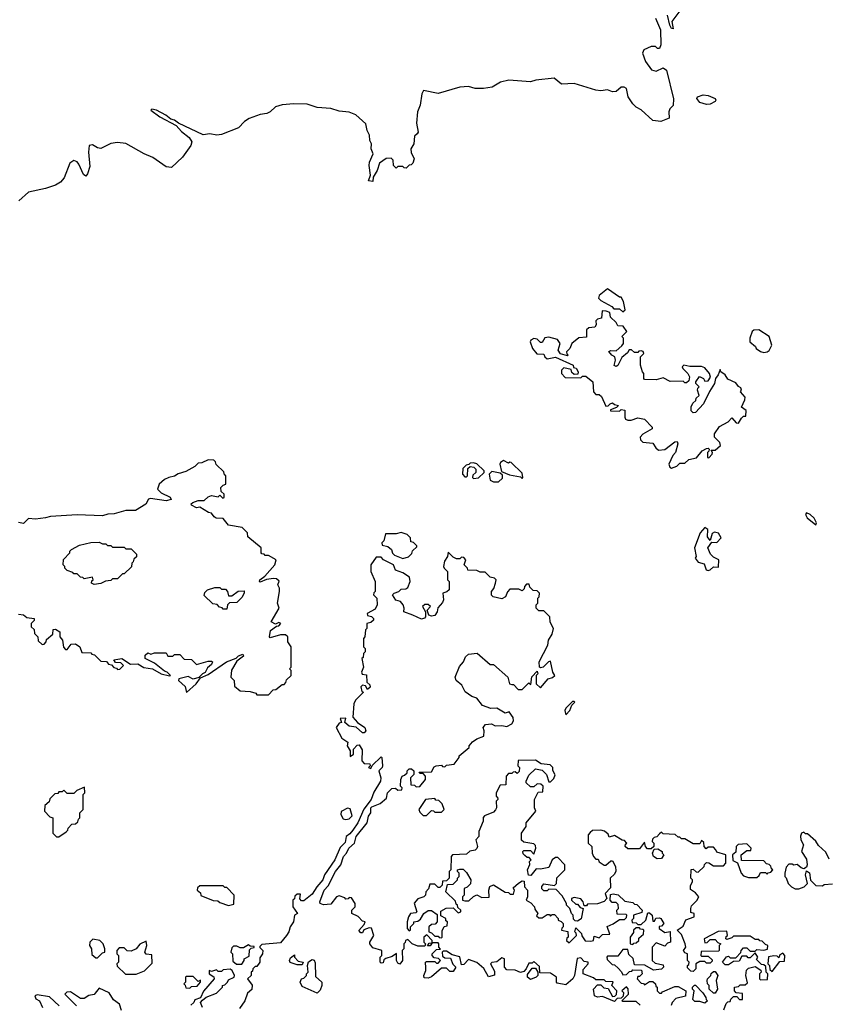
# Model space of a CAD drawing. Extents: x 2293139 to 2515392, y 824115 to 1006937.
# Tile 350 of 417: x 2470282 to 2475088, y 829864 to 835735. Entities that reach past the tile are written whole.
import ezdxf

# ---------------------------------------------------------------- set-up
doc = ezdxf.new("R2010")
doc.units = 0

msp = doc.modelspace()

# ---------------------------------------------------------------- linework, layer by layer
at = {"layer": '0CON10XD'}
for points in [[(2474226.9, 835803.1), (2474168, 835725), (2474175, 835680), (2474165, 835682), (2474155, 835702.5), (2474142.5, 835762.5)], [(2474069.3, 835745), (2474099.7, 835675), (2474101.4, 835585), (2474095, 835563.3), (2474083, 835563), (2474070, 835575), (2474045, 835575.8), (2474000, 835555), (2473992.5, 835535), (2474010, 835485), (2474046.4, 835436.4), (2474075, 835427.5), (2474115, 835447.5), (2474136.7, 835435), (2474176.6, 835263.4), (2474176.4, 835223.6), (2474156.4, 835203.6), (2474149.2, 835185), (2474151.7, 835148.3), (2474101.7, 835128.3), (2474053.9, 835133.9), (2473985, 835197.5), (2473955, 835212.5), (2473935, 835232.5), (2473906.7, 835275), (2473896.7, 835325), (2473883, 835333), (2473865, 835333.3), (2473835, 835306.7), (2473815, 835304), (2473783.6, 835316.4), (2473745, 835310.8), (2473714.5, 835314.5), (2473586.1, 835353.9), (2473510.7, 835350.7), (2473465.9, 835385.9), (2473356.6, 835373.4), (2473325, 835364.5), (2473195.8, 835374.2), (2473147, 835363), (2473096.4, 835333.6), (2473044.5, 835324.5), (2472995.5, 835325.5), (2472955, 835336.9), (2472905, 835333.5), (2472775, 835295.7), (2472688, 835312), (2472677.3, 835292.7), (2472667.5, 835225), (2472651.4, 835185), (2472647, 835117), (2472655.7, 835065), (2472650, 835055), (2472635, 835040), (2472630, 834995), (2472613.3, 834965), (2472613.6, 834943.6), (2472632.5, 834905), (2472625, 834880), (2472615, 834870), (2472601.7, 834868.3), (2472585, 834850), (2472571.7, 834851.7), (2472565, 834860), (2472535, 834860), (2472525, 834850), (2472510, 834865), (2472507, 834897), (2472495, 834910), (2472465, 834907.5), (2472425, 834880), (2472411.2, 834835), (2472387.5, 834795), (2472385, 834770), (2472360, 834775), (2472373, 834807), (2472364, 834865), (2472366.7, 834885), (2472387.5, 834935), (2472376.7, 834965), (2472377.5, 834995), (2472367.5, 835015), (2472366.4, 835046.4), (2472351.2, 835075), (2472343.9, 835113.9), (2472285, 835167.1), (2472245, 835183.5), (2472185, 835188.8), (2472135, 835206.4), (2472055, 835211.1), (2471995, 835230.6), (2471915, 835233.1), (2471845, 835226.9), (2471805, 835216), (2471773.8, 835185), (2471755, 835175.7), (2471715, 835170.6), (2471648.8, 835145), (2471622.2, 835127.8), (2471585, 835090.6), (2471485, 835050), (2471457, 835047), (2471415, 835053.8), (2471375, 835048.6), (2471227.1, 835117.1), (2471205, 835136.4), (2471182.1, 835142.1), (2471153.3, 835165), (2471096.7, 835195), (2471068.3, 835201.7), (2471063.3, 835195), (2471116.7, 835155), (2471214.6, 835104.6), (2471245, 835069.2), (2471292.1, 835032.1), (2471307.3, 835007.3), (2471301.9, 834985), (2471252.5, 834915), (2471185.8, 834854.2), (2471155, 834857.1), (2471075, 834913.1), (2471024.2, 834934.2), (2470915, 834997.1), (2470865, 835002.9), (2470823.8, 834996.2), (2470765, 834966.7), (2470745, 834970), (2470715, 834988.1), (2470696.1, 834983.9), (2470691.2, 834945), (2470699.6, 834860.4), (2470686.7, 834815), (2470675, 834802.5), (2470662.3, 834812.3), (2470635, 834873.3), (2470625, 834886.7), (2470605, 834896), (2470580.3, 834879.7), (2470547.2, 834792.8), (2470525, 834767.1), (2470495, 834748.1), (2470435, 834728.1), (2470334.1, 834705.9), (2470276.7, 834655)], [(2474375, 835230), (2474335, 835241.2), (2474316.2, 835265), (2474320, 835275), (2474355, 835287.1), (2474385, 835282.5), (2474425.7, 835265.7), (2474430, 835255), (2474425, 835247.5), (2474395, 835231.2), (2474375, 835230)], [(2473875, 833992.5), (2473890, 834005), (2473880, 834055), (2473865, 834080), (2473855, 834080), (2473785, 834130), (2473735, 834090), (2473730, 834075), (2473745, 834060), (2473810, 834025), (2473821.7, 834011.7), (2473855, 834010), (2473875, 833992.5)], [(2474165, 833060), (2474197, 833073), (2474215, 833090), (2474245, 833090), (2474268.3, 833111.7), (2474315, 833122.5), (2474347.5, 833165), (2474375, 833177.5), (2474385, 833180), (2474390, 833175), (2474388.3, 833161.7), (2474380, 833155), (2474380, 833125), (2474388.3, 833121.7), (2474407.5, 833145), (2474410, 833155), (2474401.7, 833168.3), (2474425, 833167.5), (2474456.7, 833195), (2474453, 833213), (2474422.5, 833245), (2474422.5, 833265), (2474451.7, 833308.3), (2474503.8, 833336.2), (2474525, 833360), (2474551.7, 833331.7), (2474565, 833330), (2474581.7, 833358.3), (2474595, 833370), (2474608.3, 833371.7), (2474610, 833405), (2474582.5, 833425), (2474602.3, 833467.7), (2474603.8, 833485), (2474577.5, 833515), (2474582.5, 833525), (2474579.3, 833539.3), (2474565, 833547.5), (2474549.2, 833569.2), (2474500.7, 833590.7), (2474485, 833617.5), (2474460, 833635), (2474455, 833650), (2474443.3, 833616.7), (2474427.5, 833595), (2474422.5, 833565), (2474391.7, 833518.3), (2474356.2, 833445), (2474308.3, 833391.7), (2474295, 833390), (2474283, 833403), (2474283.3, 833426.7), (2474291.7, 833448.3), (2474310, 833465), (2474311.7, 833478.3), (2474330, 833495), (2474320, 833525), (2474321.7, 833538.3), (2474330, 833545), (2474310, 833565), (2474310, 833575), (2474333, 833607), (2474356.4, 833596.4), (2474365, 833580), (2474385, 833582.5), (2474397, 833603), (2474392.5, 833625), (2474365, 833660), (2474345, 833667.5), (2474275, 833667.5), (2474240, 833675), (2474230, 833665), (2474232.5, 833655), (2474262.5, 833625), (2474272.5, 833605), (2474268.3, 833581.7), (2474255, 833570), (2474245, 833570), (2474235, 833580), (2474158.3, 833578.3), (2474115, 833600), (2474075, 833587.5), (2474005, 833590), (2474000, 833595), (2474000, 833625), (2473992.5, 833635), (2473980, 833675), (2473980, 833725), (2474000, 833745), (2473996.4, 833756.4), (2473985, 833760), (2473971.7, 833758.3), (2473965, 833750), (2473945, 833750), (2473927, 833767), (2473913, 833767), (2473902.5, 833747.5), (2473869.3, 833720.7), (2473845, 833673.3), (2473835, 833667.5), (2473823, 833673), (2473831.2, 833705), (2473827.5, 833725), (2473810, 833735), (2473793, 833757), (2473805, 833762.5), (2473835, 833760), (2473869.3, 833790.7), (2473880, 833805), (2473880, 833835), (2473870, 833845), (2473900, 833875), (2473877, 833907), (2473845, 833910), (2473835, 833930), (2473801.7, 833961.7), (2473798.3, 833988.3), (2473777, 833997), (2473751.7, 833998.3), (2473747.5, 833955), (2473725, 833950), (2473715, 833940), (2473717.5, 833915), (2473708.3, 833901.7), (2473673, 833897), (2473660, 833885), (2473658.3, 833841.7), (2473613, 833837), (2473572.5, 833805), (2473560, 833775), (2473540, 833755), (2473541.7, 833741.7), (2473550, 833735), (2473545, 833730), (2473505, 833742.5), (2473490, 833765), (2473502.5, 833805), (2473487, 833827), (2473435, 833842.5), (2473411.7, 833838.3), (2473395, 833810), (2473385, 833810), (2473365, 833830), (2473345, 833833.3), (2473327.5, 833825), (2473322.5, 833815), (2473337.5, 833775), (2473363, 833743), (2473405, 833740), (2473410, 833725), (2473425, 833712.5), (2473475, 833722.5), (2473580, 833675), (2473581.7, 833661.7), (2473596.7, 833656.7), (2473610, 833635), (2473608.3, 833621.7), (2473585, 833620), (2473571.7, 833631.7), (2473568.3, 833648.3), (2473525, 833660), (2473510, 833645), (2473510, 833625), (2473531.7, 833601.7), (2473625, 833600), (2473635, 833610), (2473655, 833610), (2473696.4, 833576.4), (2473700, 833515), (2473715, 833500), (2473735, 833500), (2473748.8, 833488.8), (2473775, 833430), (2473788.3, 833431.7), (2473800, 833445), (2473815, 833450), (2473825, 833440), (2473850, 833435), (2473838.3, 833421.7), (2473801.7, 833408.3), (2473801.7, 833401.7), (2473855, 833400), (2473865, 833410), (2473886.7, 833406.7), (2473886.7, 833365), (2473892.3, 833352.3), (2473905, 833346.7), (2473925, 833346.7), (2473965, 833360), (2474005, 833352.5), (2474050, 833305), (2474050, 833295), (2473995, 833263.3), (2473978.8, 833245), (2473980.4, 833230.4), (2473995, 833216.2), (2474055, 833210), (2474071.7, 833181.7), (2474088.3, 833168.3), (2474125, 833171.2), (2474185, 833217.5), (2474200, 833220), (2474202.5, 833205), (2474190, 833155), (2474174.4, 833135.6), (2474150.6, 833085), (2474155, 833067.5), (2474165, 833060)], [(2474715, 833751.2), (2474735, 833754), (2474748.1, 833761.9), (2474764, 833795), (2474747.5, 833845), (2474686.5, 833886.5), (2474655.5, 833884.5), (2474646, 833875), (2474632.5, 833835), (2474632.5, 833815), (2474666.4, 833786.4), (2474670, 833775), (2474696.4, 833756.4), (2474715, 833751.2)], [(2471765, 831710), (2471791.7, 831738.3), (2471808.3, 831741.7), (2471845, 831770), (2471858.3, 831771.7), (2471868.3, 831781.7), (2471871.7, 831798.3), (2471900, 831825), (2471900, 831855), (2471890, 831865), (2471900, 831875), (2471900, 831995), (2471880, 832025), (2471880, 832055), (2471865, 832067.5), (2471835, 832067.5), (2471775, 832050), (2471770, 832055), (2471777, 832093), (2471811.7, 832118.3), (2471825, 832120), (2471837.5, 832135), (2471825, 832140), (2471805, 832130), (2471780, 832145), (2471827.5, 832225), (2471817.5, 832255), (2471830, 832325), (2471830, 832345), (2471820, 832365), (2471827, 832387), (2471811.7, 832401.7), (2471795, 832402.5), (2471753, 832397), (2471715, 832380), (2471710, 832385), (2471712.5, 832395), (2471743, 832417), (2471802.5, 832485), (2471810, 832515), (2471765, 832540), (2471745, 832540), (2471738.3, 832548.3), (2471725, 832550), (2471720, 832555), (2471720, 832585), (2471641.7, 832651.7), (2471640, 832675), (2471607, 832707), (2471525, 832720), (2471495, 832760), (2471453, 832763), (2471440, 832770), (2471425, 832792.5), (2471406.7, 832796.7), (2471355, 832827.5), (2471335, 832823.3), (2471305, 832840), (2471302.5, 832847.5), (2471313, 832857), (2471345, 832867.5), (2471381.7, 832868.3), (2471405, 832890), (2471425, 832897.5), (2471465, 832890), (2471475, 832900), (2471491.7, 832881.7), (2471500, 832885), (2471500, 832905), (2471481.7, 832921.7), (2471480, 832945), (2471495, 832960), (2471510, 832965), (2471510, 833015), (2471501.7, 833021.7), (2471498.3, 833038.3), (2471451.7, 833081.7), (2471448.3, 833098.3), (2471438.3, 833108.3), (2471405, 833110), (2471367, 833093), (2471345, 833090), (2471325, 833070), (2471271.7, 833041.7), (2471225, 833027.5), (2471205, 833012.5), (2471170, 833005), (2471145, 832992.5), (2471112.5, 832965), (2471103.3, 832935), (2471125, 832914), (2471178.8, 832888.8), (2471185, 832873.3), (2471155, 832866), (2471060.7, 832879.3), (2471050, 832875), (2471033, 832847), (2470971.7, 832808.3), (2470915, 832807.5), (2470845, 832787.5), (2470807, 832787), (2470775, 832777.5), (2470625, 832782.5), (2470465, 832772.5), (2470436.4, 832763.6), (2470375, 832757.5), (2470335, 832760), (2470305, 832730), (2470275, 832737.5)], [(2472985, 833000), (2473015, 833002.5), (2473050, 833035), (2473050, 833045), (2473005, 833086.7), (2472985, 833092.5), (2472965, 833090), (2472958.3, 833081.7), (2472941.7, 833078.3), (2472921.7, 833058.3), (2472920, 833025), (2472935, 833010), (2472945, 833010), (2472950, 833015), (2472951.7, 833058.3), (2472965, 833070), (2472987, 833067), (2473000, 833055), (2473000, 833035), (2472981.7, 833018.3), (2472980, 833005), (2472985, 833000)], [(2473275, 833000), (2473280, 833005), (2473275, 833030), (2473210, 833095), (2473203, 833097), (2473195, 833090), (2473165, 833106.7), (2473147.5, 833095), (2473143.3, 833085), (2473151.7, 833041.7), (2473200.7, 833020.7), (2473265, 833010), (2473275, 833000)], [(2473135, 832980), (2473158.3, 833001.7), (2473158.3, 833018.3), (2473145, 833030), (2473095, 833040), (2473080, 833025), (2473085, 832990), (2473105, 832980), (2473135, 832980)], [(2475025, 832723.3), (2475030, 832735), (2475015, 832762.5), (2474992.5, 832785), (2474970, 832795), (2474963.3, 832785), (2474973.3, 832765), (2475025, 832723.3)], [(2472565, 832522.5), (2472598.3, 832531.7), (2472618.3, 832551.7), (2472621.7, 832568.3), (2472648.3, 832591.7), (2472648.3, 832598.3), (2472628.3, 832618.3), (2472611.7, 832621.7), (2472610, 832645), (2472590, 832665), (2472555, 832677.5), (2472525, 832670), (2472461.7, 832668.3), (2472451.7, 832628.3), (2472440, 832615), (2472441.7, 832601.7), (2472475, 832593.3), (2472496.7, 832575), (2472503.9, 832553.9), (2472515, 832542.5), (2472565, 832522.5)], [(2474385, 832450), (2474395, 832453.8), (2474415, 832472.5), (2474445, 832470), (2474447.5, 832515), (2474415, 832530), (2474397, 832547), (2474382.5, 832585), (2474405, 832620), (2474435, 832616.7), (2474461.2, 832645), (2474445, 832672.5), (2474420.8, 832679.2), (2474408.8, 832671.2), (2474395, 832630), (2474380.7, 832650.7), (2474382.5, 832695), (2474365, 832706.7), (2474336.7, 832675), (2474302.5, 832585), (2474312.5, 832535), (2474307.5, 832525), (2474325, 832500), (2474360, 832490), (2474372.5, 832455), (2474385, 832450)], [(2470725, 832367.5), (2470710, 832375), (2470711.7, 832388.3), (2470720, 832395), (2470715, 832410), (2470665, 832400), (2470658.3, 832408.3), (2470645, 832410), (2470625, 832430), (2470605, 832430), (2470598.3, 832438.3), (2470565, 832450), (2470550, 832465), (2470550, 832475), (2470540, 832485), (2470543, 832517), (2470580, 832555), (2470580, 832565), (2470590, 832575), (2470638.3, 832601.7), (2470705, 832617.5), (2470755, 832620), (2470775, 832610), (2470795, 832610), (2470805, 832600), (2470825, 832600), (2470835, 832590), (2470905, 832590), (2470915, 832580), (2470945, 832580), (2470978.3, 832548.3), (2470978.3, 832531.7), (2470961.7, 832518.3), (2470958.3, 832501.7), (2470950, 832495), (2470948.3, 832471.7), (2470905, 832430), (2470895, 832430), (2470865, 832400), (2470835, 832400), (2470825, 832390), (2470793, 832387), (2470765, 832372.5), (2470725, 832367.5)], [(2473978.3, 829858.3), (2473955, 829880), (2473875, 829880), (2473870, 829885), (2473910, 829925), (2473907, 829957), (2473898.3, 829968.3), (2473870, 829945), (2473880, 829935), (2473878.3, 829911.7), (2473865, 829900), (2473841.7, 829898.3), (2473825, 829880), (2473755, 829910), (2473725, 829906.7), (2473707.5, 829915), (2473700, 829955), (2473725, 829980), (2473745, 829980), (2473761.7, 829961.7), (2473788.3, 829958.3), (2473815, 829910), (2473828.3, 829911.7), (2473838.3, 829921.7), (2473840, 829945), (2473810, 829975), (2473818.3, 829998.3), (2473775, 830000), (2473765, 830010), (2473715, 830010), (2473701.7, 830021.7), (2473640, 830045), (2473638.3, 830071.7), (2473670, 830105), (2473670, 830115), (2473645, 830120), (2473625, 830140), (2473602.5, 830137.5), (2473587.5, 830035), (2473577.5, 830015), (2473535, 829980), (2473485, 829990), (2473480, 829995), (2473480, 830025), (2473445, 830050), (2473381.7, 830051.7), (2473378.3, 830088.3), (2473345, 830120), (2473335, 830110), (2473315, 830110), (2473300, 830075), (2473285, 830060), (2473265, 830052.5), (2473235, 830067.5), (2473185, 830070), (2473170, 830085), (2473170, 830135), (2473155, 830140), (2473125, 830117.5), (2473095, 830112.5), (2473087.5, 830105), (2473111.7, 830061.7), (2473111.7, 830038.3), (2473075, 830027.5), (2473046.4, 830076.4), (2473005, 830112.5), (2472955, 830130), (2472928.3, 830101.7), (2472915, 830100), (2472905, 830147.5), (2472858.3, 830158.3), (2472825, 830180), (2472805, 830180), (2472800, 830175), (2472801.7, 830151.7), (2472815, 830140), (2472848.3, 830138.3), (2472863, 830103), (2472880, 830085), (2472865, 830060), (2472845, 830060), (2472825, 830080), (2472795, 830080), (2472735, 830027.5), (2472715, 830020), (2472692.5, 830022.5), (2472690, 830035), (2472702.5, 830065), (2472701.7, 830081.7), (2472700, 830115), (2472705, 830120), (2472755, 830120), (2472765, 830110), (2472775, 830110), (2472790, 830125), (2472777.5, 830137.5), (2472751.7, 830141.7), (2472740, 830155), (2472740, 830165), (2472765, 830190), (2472788.3, 830191.7), (2472780, 830205), (2472780, 830225), (2472775, 830230), (2472740, 830230), (2472728.3, 830211.7), (2472711.7, 830211.7), (2472721.7, 830228.3), (2472740, 830230), (2472740, 830245), (2472708.3, 830278.3), (2472690, 830265), (2472690, 830235), (2472700, 830225), (2472695, 830210), (2472655, 830210), (2472620, 830225), (2472595, 830250), (2472580, 830245), (2472578.3, 830231.7), (2472570, 830225), (2472570, 830195), (2472560, 830185), (2472562.5, 830125), (2472547, 830103), (2472535, 830110), (2472527.5, 830125), (2472527.5, 830167.5), (2472501.7, 830148.3), (2472463, 830137), (2472451.7, 830128.3), (2472448.3, 830111.7), (2472435, 830110), (2472430, 830115), (2472430, 830145), (2472440, 830155), (2472440, 830185), (2472385, 830200), (2472367.5, 830225), (2472367.5, 830235), (2472392.5, 830275), (2472378.3, 830318.3), (2472365, 830320), (2472331.7, 830308.3), (2472325, 830290), (2472315, 830290), (2472303, 830303), (2472335, 830340), (2472340, 830355), (2472325, 830360), (2472298.3, 830388.3), (2472260, 830405), (2472260, 830425), (2472280, 830445), (2472280, 830465), (2472258.3, 830498.3), (2472245, 830500), (2472238.3, 830491.7), (2472225, 830490), (2472218.3, 830498.3), (2472185, 830510), (2472170, 830505), (2472135, 830460), (2472092.5, 830457.5), (2472071.2, 830465), (2472070, 830475), (2472096.9, 830545), (2472118.8, 830571.2), (2472164, 830656), (2472194.3, 830695), (2472211.4, 830745), (2472230, 830765), (2472242.5, 830795), (2472275.7, 830824.3), (2472286, 830865), (2472352, 830945), (2472360, 830985), (2472374, 831005), (2472374, 831025), (2472373.3, 831035), (2472379.6, 831040.4), (2472428.8, 831061.2), (2472466.4, 831093.6), (2472473.3, 831125), (2472499.3, 831150.7), (2472521.7, 831151.7), (2472535, 831140), (2472558.3, 831141.7), (2472560, 831155), (2472550, 831165), (2472552.5, 831205), (2472560, 831225), (2472575, 831230), (2472590, 831245), (2472590, 831255), (2472601.7, 831268.3), (2472617, 831267), (2472630, 831255), (2472630, 831235), (2472610, 831215), (2472611.7, 831171.7), (2472635, 831170), (2472645, 831160), (2472665, 831162.5), (2472700, 831205), (2472700, 831225), (2472685, 831240), (2472665, 831240), (2472661.7, 831248.3), (2472735, 831250), (2472750.7, 831279.3), (2472763.6, 831286.4), (2472795, 831290), (2472801.7, 831281.7), (2472815, 831280), (2472825, 831290), (2472870, 831295), (2472900, 831335), (2472900, 831345), (2472960, 831395), (2472960, 831405), (2472980.7, 831429.3), (2473005, 831447.5), (2473046.4, 831463.6), (2473050, 831495), (2473042.5, 831515), (2473057.5, 831532.5), (2473093, 831537), (2473115, 831523.3), (2473153.6, 831526.4), (2473185, 831520), (2473213.6, 831536.4), (2473223.3, 831555), (2473223, 831573), (2473198.3, 831608.3), (2473175, 831600), (2473125, 831630), (2473088.3, 831628.3), (2473040, 831645), (2473005, 831690), (2472975, 831700), (2472937, 831727), (2472916.1, 831766.1), (2472882.5, 831795), (2472877.5, 831815), (2472902, 831878), (2472926.2, 831905), (2472938.8, 831935), (2472955, 831952.5), (2473007, 831957), (2473085, 831890), (2473105, 831890), (2473190, 831815), (2473200, 831775), (2473215, 831770), (2473225, 831770), (2473251.7, 831741.7), (2473275, 831740), (2473315, 831780), (2473328.3, 831771.7), (2473333, 831817), (2473365, 831850), (2473370, 831835), (2473360, 831825), (2473360, 831775), (2473385, 831750), (2473430, 831805), (2473457, 831813), (2473470, 831825), (2473457.5, 831845), (2473445, 831910), (2473433.6, 831906.4), (2473400, 831875), (2473385, 831870), (2473380, 831875), (2473377.5, 831905), (2473428, 832005), (2473432.5, 832035), (2473455, 832070), (2473462.5, 832105), (2473443, 832143), (2473440, 832175), (2473405, 832210), (2473375, 832210), (2473360, 832225), (2473360, 832245), (2473370, 832255), (2473370, 832285), (2473377, 832293), (2473380, 832315), (2473365, 832330), (2473341.7, 832331.7), (2473321.7, 832351.7), (2473318.3, 832368.3), (2473301.7, 832368.3), (2473290, 832355), (2473288.3, 832341.7), (2473275, 832330), (2473255, 832340), (2473201.7, 832338.3), (2473187.5, 832322.5), (2473176, 832294), (2473155, 832282.5), (2473103, 832293), (2473093.6, 832303.6), (2473093.3, 832325), (2473107, 832343), (2473117.5, 832375), (2473120, 832395), (2473110, 832405), (2473085, 832410), (2473055, 832440), (2473025, 832440), (2473005, 832450), (2472951.7, 832451.7), (2472950, 832465), (2472930, 832485), (2472940, 832515), (2472928.3, 832528.3), (2472915, 832530), (2472905, 832520), (2472885, 832520), (2472865, 832530), (2472835, 832560), (2472830, 832535), (2472813, 832507), (2472807.5, 832475), (2472810, 832465), (2472830, 832445), (2472830, 832395), (2472840, 832385), (2472840, 832335), (2472827, 832323), (2472802.5, 832315), (2472807.5, 832275), (2472800.7, 832259.3), (2472773, 832227), (2472770, 832205), (2472755, 832182.5), (2472735, 832177.5), (2472720, 832185), (2472710, 832215), (2472730, 832235), (2472715, 832247.5), (2472695, 832247.5), (2472682.5, 832235), (2472700, 832205), (2472700, 832175), (2472693, 832167), (2472675, 832161.2), (2472623.3, 832183.3)], [(2472623.3, 832183.3), (2472570, 832205), (2472572.5, 832225), (2472566.1, 832246.1), (2472550, 832265), (2472523.6, 832273.6), (2472502.5, 832305), (2472513.9, 832316.1), (2472540, 832325), (2472555, 832340), (2472581.7, 832341.7), (2472595, 832350), (2472607.5, 832385), (2472605, 832410), (2472565, 832437.5), (2472521.7, 832451.7), (2472510, 832485), (2472450, 832515), (2472435, 832530), (2472405, 832530), (2472373.3, 832485), (2472373.3, 832445), (2472400, 832385), (2472400, 832325), (2472391.7, 832318.3), (2472390, 832305), (2472410, 832285), (2472412.5, 832245), (2472399.3, 832220.7), (2472352.5, 832195), (2472355, 832182.5), (2472377, 832177), (2472390, 832165), (2472390, 832155), (2472375, 832140), (2472350, 832135), (2472350, 832105), (2472343, 832097), (2472337.5, 832055), (2472330, 832045), (2472330, 831995), (2472340, 831985), (2472340, 831965), (2472330, 831955), (2472328.3, 831931.7), (2472320, 831925), (2472330, 831875), (2472317.5, 831845), (2472321.7, 831831.7), (2472348.3, 831828.3), (2472350, 831785), (2472368.3, 831768.3), (2472370, 831755), (2472355, 831740), (2472342.5, 831762.5), (2472325, 831767.5), (2472313.8, 831756.2), (2472320, 831730), (2472330, 831725), (2472283.6, 831676.4), (2472272.5, 831655), (2472267.5, 831575), (2472293.6, 831543.6), (2472337.5, 831515), (2472343.3, 831495), (2472335, 831482.5), (2472325, 831483.3), (2472286.2, 831516.2), (2472245, 831522.5), (2472220, 831545), (2472225, 831570), (2472191.7, 831568.3), (2472200, 831545), (2472185, 831540), (2472167.5, 831515), (2472201.2, 831451.2), (2472237, 831427), (2472232.5, 831405), (2472250, 831375), (2472251.7, 831341.7), (2472270, 831355), (2472270, 831385), (2472291.7, 831408.3), (2472305, 831410), (2472321.7, 831381.7), (2472320, 831315), (2472335, 831300), (2472368.3, 831298.3), (2472370, 831285), (2472360, 831275), (2472375, 831270), (2472381.7, 831288.3), (2472435, 831340), (2472440, 831335), (2472443.3, 831285), (2472442.5, 831275), (2472422.5, 831255), (2472434, 831215), (2472432.5, 831195), (2472390.9, 831129.1), (2472376, 831085), (2472332.2, 831027.8), (2472295.8, 830945), (2472267.6, 830902.4), (2472249.5, 830880.5), (2472226.2, 830865), (2472221.3, 830828.7), (2472191.2, 830798.8), (2472158.6, 830725), (2472098.1, 830635), (2472088.9, 830605), (2472052, 830565), (2472025, 830521.2), (2471975, 830480), (2471961.4, 830481.4), (2471951.7, 830491.7), (2471955, 830520), (2471935, 830520), (2471921.7, 830508.3), (2471918.3, 830491.7), (2471910, 830485), (2471910, 830445), (2471936.7, 830405), (2471920, 830395), (2471913.3, 830355), (2471893.8, 830326.2), (2471885.8, 830295), (2471872, 830275), (2471835, 830230), (2471725, 830220), (2471711.7, 830208.3), (2471711.7, 830201.7), (2471730, 830185), (2471727.5, 830165), (2471711.7, 830141.7), (2471712.5, 830115), (2471695, 830090), (2471685, 830090), (2471670, 830075), (2471668.3, 830061.7), (2471660, 830055), (2471660, 830035), (2471640, 830015), (2471667.7, 829977.7), (2471665, 829951.2), (2471639.3, 829930.7), (2471624, 829885), (2471590.8, 829839.2)], [(2471515, 832220), (2471495, 832220), (2471488.3, 832228.3), (2471471.7, 832231.7), (2471458.3, 832248.3), (2471431.7, 832251.7), (2471381.7, 832301.7), (2471385, 832320), (2471400, 832335), (2471445, 832350), (2471475, 832350), (2471485, 832340), (2471508.3, 832338.3), (2471520, 832325), (2471525, 832300), (2471545, 832300), (2471583.6, 832326.4), (2471618.3, 832328.3), (2471620, 832315), (2471605, 832290), (2471575, 832260), (2471531.7, 832258.3), (2471520, 832245), (2471515, 832220)], [(2470275, 832190), (2470305, 832186.2), (2470325, 832170), (2470367.5, 832165), (2470368.3, 832151.7), (2470350, 832135), (2470350, 832115), (2470368.3, 832098.3), (2470370, 832075), (2470390, 832055), (2470391.7, 832031.7), (2470415, 832010), (2470428.3, 832011.7), (2470440, 832025), (2470441.7, 832038.3), (2470478.3, 832071.7), (2470481.7, 832098.3), (2470495, 832100), (2470520, 832085), (2470520, 832055), (2470537.5, 832035), (2470543, 831993), (2470555, 831980), (2470565, 831980), (2470589.3, 832010.7), (2470615, 832012.5), (2470640, 831995), (2470651.7, 831961.7), (2470705, 831960), (2470711.7, 831951.7), (2470728.3, 831948.3), (2470765, 831910), (2470798.3, 831908.3), (2470811.7, 831891.7), (2470828.3, 831888.3), (2470841.7, 831871.7), (2470858.3, 831868.3), (2470865, 831860), (2470878.3, 831861.7), (2470900, 831885), (2470885, 831900), (2470851.7, 831901.7), (2470841.7, 831918.3), (2470890, 831925), (2470942.5, 831892.5), (2470985, 831893.3), (2471022, 831872), (2471073.8, 831863.8), (2471124.1, 831834.1), (2471175, 831822.5), (2471180, 831825), (2471160, 831845), (2471145, 831850), (2471085, 831897.5), (2471030, 831925), (2471030, 831945), (2471045, 831960), (2471062.5, 831952.5), (2471085, 831960), (2471155, 831960), (2471165, 831940), (2471195, 831940), (2471205, 831950), (2471235, 831950), (2471261.7, 831921.7), (2471305, 831920), (2471335, 831890), (2471405, 831910), (2471425, 831910), (2471430, 831905), (2471425, 831890), (2471400.7, 831869.3), (2471386.7, 831843.3), (2471370, 831835), (2471348.3, 831811.7), (2471315, 831802.5), (2471285, 831817.5), (2471230, 831805), (2471227.5, 831795), (2471267.9, 831757.9), (2471275, 831723.3), (2471333.3, 831775), (2471360, 831810), (2471405, 831830), (2471513.9, 831906.1), (2471572.5, 831927.5), (2471585, 831942.5), (2471611.7, 831951.7), (2471615, 831940), (2471575, 831910), (2471543, 831857), (2471540, 831815), (2471560, 831795), (2471561.7, 831761.7), (2471595, 831732.5), (2471655, 831730), (2471688.3, 831718.3), (2471695, 831710), (2471765, 831710)], [(2473535, 831590), (2473560, 831615), (2473571.7, 831648.3), (2473590, 831665), (2473585, 831670), (2473575, 831670), (2473535, 831630), (2473530, 831615), (2473535, 831590)], [(2474690, 830045), (2474690, 830015), (2474695, 830010), (2474738.3, 830011.7), (2474740, 830045), (2474730, 830055), (2474728.3, 830088.3), (2474715, 830100), (2474701.7, 830101.7), (2474671.7, 830131.7), (2474680, 830145), (2474665, 830170), (2474635, 830140), (2474621.7, 830141.7), (2474615, 830150), (2474585, 830150), (2474568.3, 830121.7), (2474535, 830120), (2474505, 830100), (2474485, 830100), (2474470, 830115), (2474493, 830147), (2474505, 830150), (2474515, 830140), (2474548.3, 830141.7), (2474578.3, 830171.7), (2474580, 830185), (2474595, 830200), (2474615, 830200), (2474635, 830180), (2474665, 830180), (2474675, 830190), (2474715, 830187.5), (2474737, 830193), (2474740, 830215), (2474725, 830220), (2474705, 830240), (2474691.7, 830241.7), (2474685, 830250), (2474665, 830250), (2474635, 830270), (2474535, 830270), (2474525, 830260), (2474495, 830250), (2474490, 830255), (2474491.7, 830268.3), (2474500, 830275), (2474495, 830300), (2474443, 830297), (2474360, 830255), (2474365, 830230), (2474378.3, 830231.7), (2474395, 830250), (2474425, 830250), (2474441.7, 830231.7), (2474460, 830225), (2474450, 830215), (2474450, 830185), (2474445, 830180), (2474341.7, 830178.3), (2474340, 830155), (2474345, 830150), (2474385, 830150), (2474408.3, 830128.3), (2474408.3, 830121.7), (2474395, 830110), (2474375, 830110), (2474365, 830120), (2474335, 830120), (2474310, 830105), (2474310, 830075), (2474295, 830060), (2474281.7, 830061.7), (2474261.7, 830081.7), (2474260, 830095), (2474268.3, 830101.7), (2474270, 830115), (2474260, 830125), (2474260, 830165), (2474245, 830170), (2474237.5, 830185), (2474250, 830205), (2474247.5, 830225), (2474225, 830280), (2474200, 830305), (2474235, 830330), (2474251.7, 830368.3), (2474300, 830385), (2474300, 830405), (2474281.7, 830411.7), (2474280, 830435), (2474285, 830450), (2474316.4, 830483.6), (2474327.5, 830505), (2474309.3, 830529.3), (2474278.3, 830548.3), (2474278.3, 830571.7), (2474290, 830595), (2474290, 830605), (2474280, 830615), (2474283, 830667), (2474295, 830670), (2474313, 830653), (2474325, 830652.5), (2474360, 830685), (2474361.7, 830698.3), (2474375, 830710), (2474388.3, 830708.3), (2474415, 830690), (2474475, 830690), (2474490, 830705), (2474490, 830755), (2474435, 830770), (2474430, 830785), (2474415, 830800), (2474385, 830800), (2474371.7, 830791.7), (2474360, 830805), (2474358.3, 830828.3), (2474345, 830840), (2474335, 830820), (2474295, 830820), (2474245, 830850), (2474225, 830850), (2474215, 830860), (2474205, 830860), (2474187, 830877), (2474115, 830880), (2474105, 830890), (2474095, 830880), (2474078.3, 830861.7), (2474061.7, 830858.3), (2474051.7, 830848.3), (2474050, 830835), (2474060, 830825), (2474060, 830805), (2474045, 830790), (2474021.7, 830791.7), (2474010, 830805), (2474005, 830830), (2473975, 830790), (2473905, 830790), (2473890, 830805), (2473891.7, 830818.3), (2473900, 830825), (2473885, 830840), (2473871.7, 830841.7), (2473825, 830870), (2473795, 830860), (2473788.3, 830878.3), (2473767, 830897), (2473745, 830902.5), (2473695, 830900), (2473681.7, 830888.3), (2473670, 830875), (2473670, 830825), (2473690, 830805), (2473692.5, 830765), (2473700, 830745), (2473715, 830730), (2473728.3, 830728.3), (2473733.6, 830713.6), (2473765, 830692.5), (2473775, 830692.5), (2473805, 830720), (2473815, 830720), (2473832.5, 830685), (2473833, 830657), (2473825, 830640), (2473800, 830615), (2473801.7, 830558.3), (2473770, 830525), (2473780, 830495), (2473765, 830477.5), (2473725, 830462.5), (2473665, 830460), (2473658.3, 830451.7), (2473645, 830450), (2473640, 830475), (2473625, 830492.5), (2473585, 830500), (2473570, 830495), (2473570, 830485), (2473595, 830460), (2473605, 830460), (2473621.7, 830441.7), (2473640, 830435), (2473627, 830373), (2473605, 830360), (2473591.7, 830361.7), (2473581.7, 830371.7), (2473580, 830395), (2473570, 830405), (2473560, 830435), (2473540, 830455), (2473540, 830465), (2473515, 830510), (2473478.3, 830548.3), (2473435, 830550), (2473425, 830540), (2473405, 830540), (2473392.5, 830552.5), (2473393, 830567), (2473405, 830582.5), (2473468.3, 830571.7), (2473480, 830585), (2473481.7, 830618.3), (2473530, 830665), (2473530, 830695), (2473488.3, 830738.3), (2473475, 830740), (2473453.8, 830726.2), (2473435, 830680), (2473385, 830670), (2473358.3, 830671.7), (2473328.3, 830631.7), (2473313, 830633), (2473307.5, 830665), (2473321.7, 830698.3), (2473320, 830715), (2473330, 830725), (2473318.3, 830738.3), (2473305, 830740), (2473291.7, 830751.7), (2473281.7, 830761.7), (2473280, 830775), (2473285, 830780), (2473325, 830780), (2473345, 830760), (2473356.7, 830795), (2473355, 830810), (2473345, 830820), (2473285, 830830), (2473271.7, 830841.7), (2473272.5, 830885), (2473300, 830925), (2473300, 830945), (2473357.5, 831015), (2473350, 831035), (2473350, 831085), (2473371.7, 831128.3), (2473398.3, 831131.7), (2473400, 831165), (2473387, 831177), (2473365, 831177.5), (2473345, 831160), (2473325, 831160), (2473300, 831185), (2473300, 831195), (2473315, 831230), (2473355, 831267.5), (2473395, 831260), (2473420, 831235), (2473435, 831190), (2473445, 831190), (2473465, 831210), (2473471.7, 831231.7), (2473458.3, 831258.3), (2473457.5, 831275), (2473441.7, 831291.7), (2473388.3, 831298.3), (2473355, 831320), (2473251.7, 831318.3), (2473250, 831285), (2473260, 831275), (2473258.3, 831251.7), (2473245, 831240), (2473235, 831250), (2473221.7, 831248.3), (2473215, 831240), (2473195, 831240), (2473180, 831225), (2473178.3, 831171.7), (2473145, 831170), (2473120, 831125), (2473120, 831105), (2473128.3, 831098.3), (2473130, 831085), (2473120, 831075), (2473122.5, 831035), (2473117, 831023), (2473105, 831010), (2473051.7, 830988.3), (2473043, 830977), (2473042.5, 830955), (2473017.5, 830895), (2473017.5, 830865), (2473000, 830845), (2473010, 830805), (2473005, 830792.5), (2472995, 830783.3), (2472963, 830777), (2472945, 830760), (2472860, 830755), (2472852.5, 830745), (2472850, 830665), (2472840, 830655), (2472840, 830615), (2472825, 830600), (2472801.7, 830598.3), (2472800, 830575), (2472785, 830560), (2472775, 830560), (2472755, 830580), (2472725, 830580), (2472717, 830553), (2472702.5, 830535), (2472700, 830515), (2472690, 830505), (2472655, 830492.5), (2472633, 830467), (2472647.5, 830415), (2472641.7, 830408.3), (2472610, 830405), (2472597.5, 830385), (2472590, 830355), (2472590, 830315), (2472601.7, 830301.7), (2472610, 830305), (2472610, 830325), (2472630, 830345), (2472630, 830355), (2472655, 830360), (2472669.3, 830370.7), (2472690, 830405), (2472715, 830422.5), (2472735, 830422.5), (2472768.3, 830398.3), (2472770, 830355), (2472758.3, 830341.7), (2472735, 830340), (2472720, 830325), (2472720, 830295), (2472735, 830290), (2472755, 830270), (2472775, 830270), (2472781.7, 830261.7), (2472795, 830260), (2472800, 830265), (2472798.3, 830301.7), (2472811.7, 830328.3), (2472828.3, 830331.7), (2472830, 830355), (2472821.7, 830361.7), (2472820, 830375), (2472791.7, 830391.7), (2472791.7, 830418.3), (2472823, 830437), (2472865, 830440), (2472895, 830410), (2472910, 830415), (2472910, 830425), (2472891.7, 830441.7), (2472890, 830455), (2472881.7, 830461.7), (2472878.3, 830478.3), (2472820, 830535), (2472831.7, 830578.3), (2472865, 830580), (2472890, 830605), (2472890, 830615), (2472900, 830625), (2472900, 830645), (2472890, 830655), (2472890, 830665), (2472905, 830670), (2472925, 830670), (2472945, 830650), (2472970, 830605), (2472968.3, 830581.7), (2472948.3, 830561.7), (2472930, 830555), (2472930, 830515), (2472920, 830505), (2472920, 830485), (2472935, 830480), (2472958.3, 830481.7), (2472985, 830507.5), (2473005, 830516.7), (2473035, 830500), (2473078.3, 830501.7), (2473076.7, 830545), (2473083.8, 830566.2), (2473105, 830576.7), (2473175, 830532.5), (2473195, 830530), (2473205, 830520), (2473225, 830520), (2473230, 830545), (2473221.7, 830558.3), (2473253, 830587), (2473275, 830600), (2473288.3, 830598.3), (2473290, 830565), (2473307.5, 830545), (2473307.5, 830505), (2473300, 830485), (2473328.3, 830468.3), (2473350, 830445), (2473351.7, 830431.7), (2473370, 830405), (2473361.7, 830391.7), (2473375, 830380), (2473395, 830380), (2473425, 830400), (2473438.3, 830398.3), (2473445, 830390), (2473455, 830400), (2473468.3, 830398.3), (2473490, 830375), (2473490, 830365), (2473508.3, 830358.3), (2473520, 830345), (2473520, 830325), (2473511.7, 830318.3), (2473510, 830305), (2473548.3, 830298.3), (2473550, 830265), (2473541.7, 830258.3), (2473540, 830245), (2473555, 830230), (2473600, 830275), (2473598.3, 830288.3), (2473590, 830295), (2473595, 830320), (2473630, 830285), (2473631.7, 830271.7), (2473651.7, 830241.7), (2473685, 830240), (2473700, 830245), (2473705, 830270), (2473735, 830260), (2473755, 830280), (2473798.3, 830281.7), (2473781.7, 830328.3), (2473817, 830343), (2473855, 830370), (2473885, 830370), (2473898.3, 830381.7), (2473900, 830395), (2473895, 830400), (2473841.7, 830401.7), (2473840, 830425), (2473850, 830435), (2473848.3, 830458.3), (2473835, 830470), (2473811.7, 830471.7), (2473800, 830485), (2473801.7, 830518.3), (2473818.3, 830521.7)], [(2470501.7, 830861.7), (2470515, 830862.5), (2470558.3, 830891.7), (2470568.3, 830901.7), (2470570, 830915), (2470591.7, 830938.3), (2470615, 830940), (2470628.3, 830951.7), (2470631.7, 830968.3), (2470640, 830975), (2470640, 831005), (2470660, 831025), (2470660, 831115), (2470670, 831125), (2470668.3, 831158.3), (2470621.7, 831138.3), (2470605, 831120), (2470565, 831120), (2470545, 831140), (2470535, 831130), (2470515, 831130), (2470508.3, 831121.7), (2470491.7, 831118.3), (2470461.7, 831088.3), (2470458.3, 831071.7), (2470431.7, 831048.3), (2470430, 831015), (2470461.7, 830981.7), (2470480, 830975), (2470480, 830885), (2470501.7, 830861.7)], [(2472705, 830990), (2472735, 831020), (2472748.3, 831018.3), (2472755, 831010), (2472795, 831010), (2472810, 831025), (2472798.3, 831058.3), (2472778.3, 831078.3), (2472761.7, 831081.7), (2472755, 831090), (2472700, 831085), (2472660, 831025), (2472665, 831010), (2472685, 830990), (2472705, 830990)], [(2472225, 830965.8), (2472245, 830970), (2472262.3, 830987.7), (2472250, 831030), (2472235, 831032.5), (2472197.3, 831012.7), (2472195.8, 830995), (2472210, 830970), (2472225, 830965.8)], [(2475105, 830730), (2475085, 830770), (2475041.7, 830811.7), (2475026.4, 830836.4), (2474975, 830880), (2474965, 830880), (2474955, 830890), (2474940, 830885), (2474934.2, 830865.8), (2474936.7, 830845), (2474952, 830815), (2474940, 830775), (2474970, 830730), (2474974.4, 830695), (2474969.1, 830680.9), (2474955, 830670.8), (2474937.3, 830677.3), (2474915, 830697.5), (2474895, 830692.5), (2474885, 830700), (2474865, 830700), (2474848.3, 830681.7), (2474840, 830645), (2474840, 830625), (2474848.3, 830618.3), (2474860, 830585), (2474880, 830565), (2474903, 830553)], [(2474080.7, 830730.7), (2474057.5, 830745), (2474052.5, 830765), (2474061.7, 830788.3), (2474085, 830790), (2474110, 830775), (2474110, 830765), (2474120, 830755), (2474105, 830732.5), (2474080.7, 830730.7)], [(2474675, 830620), (2474688.3, 830631.7), (2474695, 830650), (2474725, 830650), (2474735, 830640), (2474741.7, 830648.3), (2474758.3, 830651.7), (2474770, 830665), (2474761.7, 830671.7), (2474758.3, 830688.3), (2474748.3, 830698.3), (2474731.7, 830701.7), (2474715, 830720), (2474581.7, 830721.7), (2474580, 830755), (2474615, 830780), (2474638.3, 830781.7), (2474640, 830795), (2474615, 830820), (2474562.5, 830817.5), (2474550, 830805), (2474548.3, 830771.7), (2474530, 830755), (2474531.7, 830721.7), (2474558.3, 830708.3), (2474580, 830645), (2474595, 830630), (2474625, 830620), (2474675, 830620)], [(2474903, 830553), (2474925, 830553.3), (2474955.5, 830564.5), (2474976.7, 830585), (2474963.2, 830635), (2474970.8, 830659.2), (2474988.1, 830648.1), (2474993.3, 830603.3), (2475025, 830572.5), (2475065, 830570), (2475075, 830577.5), (2475125, 830582.5)], [(2471525, 830452.5), (2471558.3, 830461.7), (2471560, 830515), (2471515, 830560), (2471505, 830560), (2471495, 830570), (2471355, 830570), (2471341.7, 830558.3), (2471340, 830545), (2471358.3, 830528.3), (2471361.7, 830511.7), (2471435, 830482.5), (2471461.7, 830481.7), (2471475, 830470), (2471525, 830452.5)], [(2473818.3, 830521.7), (2473847, 830517), (2473888.3, 830478.3), (2473935, 830470), (2473945, 830460), (2473958.3, 830458.3), (2473990, 830425), (2473988.3, 830411.7), (2473940, 830395), (2473940, 830375), (2473930, 830365), (2473931.7, 830351.7), (2473955, 830350), (2473965, 830340), (2473985, 830340), (2474012.5, 830365), (2474025, 830410), (2474035, 830410), (2474050, 830395), (2474055, 830360), (2474065, 830360), (2474073, 830377), (2474095, 830380), (2474102.5, 830375), (2474120, 830345), (2474105, 830330), (2474091.7, 830328.3), (2474092.5, 830315), (2474125, 830292.5), (2474158.3, 830298.3), (2474160, 830235), (2474141.7, 830228.3), (2474125, 830210), (2474075, 830230), (2474050, 830205), (2474050, 830125), (2474068.3, 830108.3), (2474115, 830100), (2474117.5, 830085), (2474105, 830072.5), (2474058.3, 830068.3), (2474007, 830097), (2473945, 830100), (2473937, 830137), (2473911.7, 830161.7), (2473905, 830190), (2473875, 830190), (2473845, 830150), (2473785, 830150), (2473780, 830145), (2473781.7, 830131.7), (2473811.7, 830101.7), (2473825, 830100), (2473848.3, 830078.3), (2473868.3, 830058.3), (2473875, 830040), (2473898.3, 830041.7), (2473915, 830060), (2473928.3, 830061.7), (2473935, 830070), (2473986.7, 830066.7), (2473990, 830045), (2473975, 830030), (2473965, 830030), (2473960, 830015), (2473985, 829990), (2473998.3, 829988.3), (2474005, 829980), (2474035, 830000), (2474055, 830000), (2474070, 829985), (2474071.7, 829971.7), (2474080, 829965), (2474080, 829945), (2474095, 829930), (2474105, 829930), (2474111.7, 829938.3), (2474185, 829970), (2474205, 829970), (2474250, 829945), (2474248.3, 829911.7), (2474191.7, 829898.3), (2474170, 829875), (2474163, 829857)], [(2473935, 830220), (2473941.7, 830228.3), (2473955, 830230), (2473970, 830245), (2473971.7, 830258.3), (2473998.3, 830281.7), (2474000, 830305), (2473995, 830310), (2473981.7, 830311.7), (2473975, 830320), (2473955, 830320), (2473940, 830305), (2473938.3, 830291.7), (2473920, 830265), (2473920, 830225), (2473935, 830220)], [(2470745, 830140), (2470775, 830170), (2470790, 830175), (2470790, 830195), (2470780, 830225), (2470760, 830245), (2470718.3, 830251.7), (2470700, 830235), (2470697.5, 830215), (2470710, 830195), (2470711.7, 830161.7), (2470735, 830140), (2470745, 830140)], [(2470913, 830043), (2470975, 830043.3), (2471025, 830062.5), (2471071.7, 830108.3), (2471068.3, 830158.3), (2471035, 830162.5), (2471027.5, 830175), (2471040, 830215), (2471035, 830240), (2470996.9, 830223.1), (2470976.4, 830193.6), (2470945, 830180), (2470923, 830183), (2470905, 830200), (2470875, 830200), (2470860, 830185), (2470860, 830165), (2470870, 830155), (2470870, 830115), (2470860, 830105), (2470861.7, 830091.7), (2470913, 830043)], [(2471605, 830102.5), (2471620, 830125), (2471620, 830135), (2471648.3, 830151.7), (2471651.7, 830188.3), (2471661.7, 830198.3), (2471678.3, 830201.7), (2471678.3, 830208.3), (2471655, 830210), (2471645, 830217.5), (2471615, 830200), (2471595, 830200), (2471575, 830210), (2471555, 830210), (2471545, 830200), (2471540, 830175), (2471550, 830165), (2471551.7, 830121.7), (2471573, 830103), (2471605, 830102.5)], [(2471965, 830100), (2471935, 830100), (2471893.3, 830113.3), (2471890, 830125), (2471895, 830140), (2471918.3, 830158.3), (2471920, 830145), (2471941.7, 830121.7), (2471970, 830115), (2471965, 830100)], [(2474765, 830060), (2474811.7, 830118.3), (2474838.3, 830121.7), (2474840, 830155), (2474828.3, 830168.3), (2474811.7, 830158.3), (2474805, 830140), (2474795, 830150), (2474775, 830152.5), (2474743.3, 830146.7), (2474740, 830105), (2474750, 830095), (2474751.7, 830071.7), (2474765, 830060)], [(2472055, 829930), (2471965, 829970), (2471952.5, 829995), (2471960, 830015), (2471975, 830020), (2471990, 830035), (2471990, 830045), (2472000, 830055), (2471997.5, 830095), (2472003, 830117), (2472025, 830130), (2472036.7, 830126.7), (2472041.7, 830111.7), (2472045, 830030), (2472082.5, 829995), (2472082.5, 829975), (2472071.7, 829948.3), (2472055, 829930)], [(2473325, 830012.5), (2473307.5, 830025), (2473308.3, 830041.7), (2473335, 830080), (2473355, 830080), (2473370, 830055), (2473370, 830035), (2473360, 830025), (2473325, 830012.5)], [(2474478.3, 829831.7), (2474491.7, 829868.3), (2474501.7, 829878.3), (2474515, 829880), (2474520, 829895), (2474535, 829910), (2474555, 829910), (2474571.7, 829891.7), (2474588.3, 829891.7), (2474588.3, 829928.3), (2474551.7, 829931.7), (2474540, 829945), (2474540, 829965), (2474565, 829970), (2474575, 829980), (2474605, 829980), (2474618.3, 829991.7), (2474607.5, 830035), (2474611.7, 830068.3), (2474625, 830080), (2474665, 830090), (2474698.3, 830068.3), (2474700, 830055), (2474690, 830045)], [(2471295, 829960), (2471305, 829970), (2471338.3, 829971.7), (2471360, 829995), (2471358.3, 830008.3), (2471345, 830000), (2471315, 830030), (2471275, 830030), (2471270, 830025), (2471270, 829995), (2471260, 829985), (2471268.3, 829978.3), (2471271.7, 829961.7), (2471295, 829960)], [(2471370, 829845), (2471360, 829875), (2471371.7, 829888.3), (2471393, 829907), (2471455, 829930), (2471490, 829965), (2471490, 829975), (2471505, 829980), (2471520, 829995), (2471525, 830010), (2471560, 830025), (2471562.5, 830035), (2471547.5, 830065), (2471535, 830072.5), (2471495, 830070), (2471485, 830060), (2471465, 830060), (2471455, 830070), (2471425, 830060), (2471410, 830065), (2471410, 830045), (2471438.3, 830028.3), (2471440, 830015), (2471377, 829943), (2471358.3, 829901.7), (2471325, 829890), (2471320, 829875), (2471301.7, 829858.3)], [(2474425, 829930), (2474415, 829930), (2474390, 829955), (2474390, 829975), (2474380, 829985), (2474377.5, 830005), (2474380, 830015), (2474400, 830035), (2474401.7, 830048.3), (2474415, 830060), (2474425, 830060), (2474442.5, 830035), (2474432.5, 830005), (2474440, 829955), (2474425, 829930)], [(2470887.5, 829827.5), (2470876.7, 829865), (2470840.4, 829890.4), (2470815, 829932.5), (2470755, 829960), (2470730.7, 829929.3), (2470725, 829922.5), (2470693, 829917), (2470665, 829897.5), (2470645, 829897.5), (2470585, 829937.5), (2470563, 829937), (2470550, 829925), (2470620, 829855)], [(2474365, 829870), (2474335, 829880), (2474305, 829880), (2474291.7, 829891.7), (2474300, 829945), (2474290, 829955), (2474290, 829965), (2474301.7, 829978.3), (2474308.3, 829978.3), (2474353, 829933), (2474370, 829905), (2474371.7, 829891.7), (2474380, 829885), (2474365, 829870)], [(2470516.7, 829855), (2470458.6, 829908.6), (2470385, 829920), (2470372.5, 829915), (2470377, 829897), (2470400, 829885), (2470417.5, 829845)]]:
    msp.add_lwpolyline(points, dxfattribs=at)

doc.saveas('drawing.dxf')
